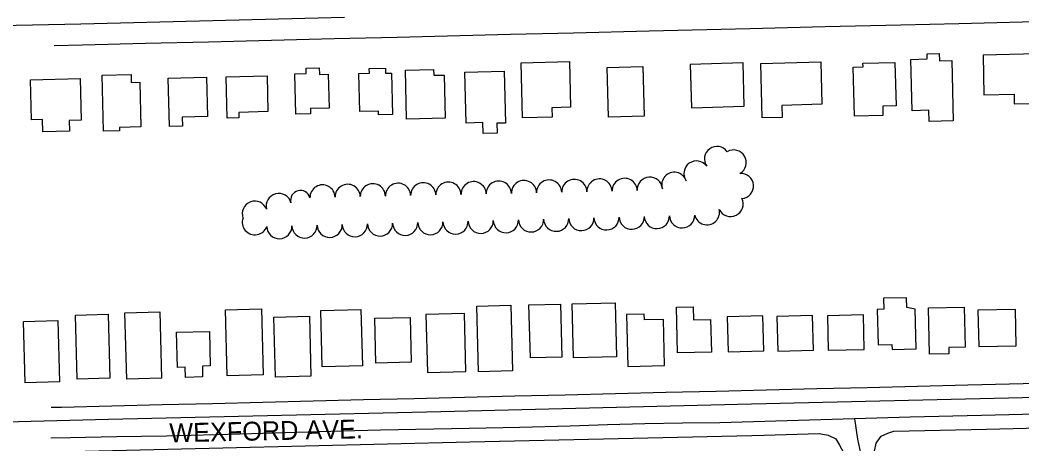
# Model space of a CAD drawing. Extents: x -25029 to 2274964, y -81170 to 687028.
# Drawn here: x -18399 to -17603, y -65934 to -65597 of the extents above; entities that cross this region are included whole.
import ezdxf

# ---------------------------------------------------------------- set-up
doc = ezdxf.new("R2010")
doc.units = 0
for name, color, linetype in [('81911BEA - RW_X_Fee_RW', 7, 'Continuous'), ('BLDG', 7, 'Continuous'), ('GE_X_CL_2000', 7, 'Continuous'), ('ROAD', 7, 'Continuous'), ('ROAD-NAME', 7, 'Continuous'), ('TREES', 7, 'Continuous')]:
    doc.layers.add(name, color=color, linetype=linetype)

msp = doc.modelspace()

# ---------------------------------------------------------------- linework, layer by layer
at = {"layer": '81911BEA - RW_X_Fee_RW'}
for points in [[(-17099.57, -65586.22), (-17139.56, -65587.2), (-17179.55, -65588.17), (-17219.54, -65589.15), (-17259.53, -65590.12), (-17299.52, -65591.1), (-17339.51, -65592.07), (-17379.49, -65593.05), (-17439.48, -65594.51), (-17499.46, -65595.97), (-17539.45, -65596.95), (-17592.7, -65598.25), (-17653.35, -65599.72)], [(-17653.35, -65599.72), (-17699.41, -65600.85), (-17759.39, -65602.31), (-17819.38, -65603.77), (-17899.35, -65605.72), (-17959.34, -65607.19), (-18009.32, -65608.4), (-18059.31, -65609.62), (-18099.3, -65610.6), (-18149.28, -65611.82), (-18199.27, -65613.04), (-18249.26, -65614.26), (-18299.24, -65615.47), (-18349.23, -65616.69), (-18371.68, -65617.24)], [(-18374.15, -65904.67), (-18365.95, -65904.47), (-18325.96, -65903.5), (-18285.97, -65902.52), (-18245.98, -65901.55), (-18205.99, -65900.57), (-18126.01, -65898.62), (-18086.02, -65897.64), (-18046.03, -65896.67), (-18006.03, -65895.69), (-17966.03, -65894.72), (-17926.06, -65893.74), (-17886.07, -65892.77), (-17846.08, -65891.79), (-17806.09, -65890.82), (-17766.1, -65889.84), (-17726.11, -65888.87), (-17686.12, -65887.89), (-17646.13, -65886.92), (-17590.98, -65885.57)]]:
    msp.add_lwpolyline(points, dxfattribs=at)
at = {"layer": 'BLDG'}
for points in [[(-17678.4, -65627.71), (-17678.5, -65623.71), (-17668.87, -65623.48), (-17668.74, -65629.1), (-17658.85, -65628.86), (-17657.69, -65677.05), (-17676.83, -65677.52), (-17677.05, -65668.55), (-17690.46, -65668.87), (-17691.44, -65628.03)], [(-17962.6, -65629.69), (-17961.65, -65666.15), (-17976.49, -65666.54), (-17976.3, -65674), (-17999.77, -65674.62), (-18000.92, -65630.7)], [(-17865.72, -65666.48), (-17823.79, -65665.38), (-17824.69, -65630.92), (-17866.62, -65632.01)], [(-17762.87, -65629.98), (-17761.99, -65663.79), (-17793.91, -65664.62), (-17793.66, -65674.2), (-17809.51, -65674.61), (-17810.64, -65631.23)], [(-17729.37, -65634.01), (-17729.45, -65631.09), (-17704.06, -65630.43), (-17703.16, -65664.98), (-17713.77, -65665.26), (-17713.57, -65672.71), (-17736.25, -65673.3), (-17737.27, -65634.21)], [(-17633.33, -65656.25), (-17609.43, -65655.67), (-17609.24, -65663.42), (-17593.58, -65663.05), (-17593.79, -65654.51), (-17590.72, -65654.44), (-17591.47, -65623.57), (-17634.09, -65624.6)], [(-18171.6, -65639.25), (-18171.71, -65635.08), (-18161.2, -65634.81), (-18161.06, -65640.08), (-18154.19, -65639.9), (-18153.49, -65666.77), (-18168.22, -65667.15), (-18168.12, -65671.24), (-18179.87, -65671.54), (-18180.71, -65639.49)], [(-18121.44, -65639.11), (-18121.54, -65635.28), (-18108.65, -65634.95), (-18108.54, -65639.11), (-18103.91, -65638.99), (-18103.05, -65671.8), (-18114.23, -65672.09), (-18114.31, -65669.11), (-18129.06, -65669.5), (-18129.85, -65639.33)], [(-18070.44, -65635.98), (-18070.32, -65640.72), (-18062.17, -65640.51), (-18061.27, -65674.82), (-18091.86, -65675.62), (-18092.88, -65636.57)], [(-18014.52, -65637.47), (-18013.44, -65678.7), (-18020.15, -65678.87), (-18019.95, -65686.77), (-18031.06, -65687.06), (-18031.29, -65678.35), (-18044.46, -65678.69), (-18045.52, -65638.28)], [(-17904.31, -65633.67), (-17903.28, -65673.16), (-17931.54, -65673.9), (-17932.57, -65634.41)], [(-18351.2, -65643.2), (-18350.33, -65676.5), (-18359.87, -65676.75), (-18359.65, -65685.19), (-18380.76, -65685.74), (-18381.01, -65675.98), (-18389.87, -65676.21), (-18390.71, -65644.23)], [(-18310.76, -65640.12), (-18310.6, -65646.43), (-18303.83, -65646.25), (-18302.91, -65681.72), (-18320, -65682.17), (-18319.93, -65684.88), (-18332.54, -65685.21), (-18333.7, -65640.72)], [(-18250.81, -65642.09), (-18249.99, -65673.56), (-18270.07, -65674.09), (-18269.89, -65681.13), (-18280.11, -65681.4), (-18281.12, -65642.88)], [(-18202.71, -65641.17), (-18201.97, -65669.62), (-18225.18, -65670.22), (-18225.07, -65674.43), (-18234.44, -65674.67), (-18235.3, -65642.02)], [(-17926.32, -65821.62), (-17925.2, -65864.54), (-17959.32, -65865.43), (-17960.45, -65822.51)], [(-17694.63, -65825.33), (-17694.83, -65817.55), (-17713.14, -65818.03), (-17712.91, -65826.73), (-17718.22, -65826.87), (-17717.48, -65855.07), (-17706.46, -65854.78), (-17706.36, -65858.68), (-17687.25, -65858.18), (-17688.08, -65826.54)], [(-18287.81, -65828.87), (-18286.43, -65881.57), (-18314.19, -65882.3), (-18315.57, -65829.59)], [(-18207.11, -65826.36), (-18205.73, -65878.88), (-18234.35, -65879.62), (-18235.73, -65827.1)], [(-18128.12, -65826.99), (-18126.95, -65871.77), (-18158.91, -65872.61), (-18160.08, -65827.83)], [(-18076.61, -65830.96), (-18075.41, -65877.09), (-18044.78, -65876.29), (-18045.99, -65830.16)], [(-18009.02, -65823.49), (-18007.65, -65875.76), (-18034.76, -65876.47), (-18036.13, -65824.2)], [(-17969.74, -65822.67), (-17968.64, -65864.82), (-17993.58, -65865.47), (-17994.68, -65823.33)], [(-17864.39, -65824.72), (-17864.12, -65835.24), (-17850.44, -65834.89), (-17849.76, -65860.79), (-17876.63, -65861.49), (-17877.58, -65825.07)], [(-17649.08, -65824.97), (-17648.31, -65856.87), (-17661.33, -65857.19), (-17661.21, -65862.16), (-17676.62, -65862.53), (-17677.51, -65825.66)], [(-17637.38, -65856.43), (-17607.72, -65855.71), (-17608.42, -65826.88), (-17638.08, -65827.59)], [(-18368.84, -65835.78), (-18367.56, -65884.55), (-18394.73, -65885.26), (-18396.01, -65836.49)], [(-18329, -65830.71), (-18327.67, -65881.58), (-18353.51, -65882.25), (-18354.85, -65831.39)], [(-18169.11, -65832.28), (-18167.86, -65879.87), (-18196.11, -65880.61), (-18197.36, -65833.02)], [(-18089.14, -65833.17), (-18088.2, -65868.77), (-18116.31, -65869.51), (-18117.24, -65833.9)], [(-17887.01, -65871.38), (-17887.97, -65834.84), (-17903.01, -65835.23), (-17903.13, -65830.52), (-17917.31, -65830.9), (-17916.23, -65872.14)], [(-17836.56, -65860.58), (-17808.19, -65859.83), (-17808.92, -65832.08), (-17837.28, -65832.82)], [(-17797.02, -65859.98), (-17768.68, -65859.23), (-17769.4, -65831.82), (-17797.74, -65832.57)], [(-17756.98, -65859.36), (-17728.4, -65858.61), (-17729.11, -65831.12), (-17757.7, -65831.87)], [(-18248.5, -65844.32), (-18247.78, -65871.74), (-18254.09, -65871.91), (-18253.86, -65880.58), (-18267.56, -65880.93), (-18267.77, -65872.8), (-18273.82, -65872.96), (-18274.56, -65845)]]:
    msp.add_lwpolyline(points, close=True, dxfattribs=at)
at = {"layer": 'GE_X_CL_2000'}
for points in [[(-16293.29, -65879.16), (-16303.05, -65879.42), (-16365.46, -65880.44), (-16402.82, -65880.92), (-16431.87, -65881.85), (-16491.88, -65884.05), (-16627.92, -65887.07), (-16693.28, -65889.4), (-16754.45, -65890.45), (-16811.27, -65891.69), (-16941.23, -65895.06), (-17012.35, -65897.04), (-17070.04, -65897.79), (-17139.01, -65899.45), (-17198.69, -65901.33), (-17268.78, -65902.34), (-17340.41, -65904.16), (-17408.69, -65905.83), (-17472.73, -65907.2), (-17532.98, -65908.58), (-17591.96, -65910.12), (-17635.29, -65911.09), (-17691.96, -65912.64), (-17736.22, -65913.93)], [(-17736.22, -65913.93), (-17843.22, -65917), (-17872.88, -65917.32), (-17902.55, -65917.86), (-17932.2, -65918.6), (-17961.86, -65919.57), (-18002.06, -65920.73), (-18042.25, -65921.64), (-18112.74, -65922.96), (-18143.01, -65923.69), (-18224.03, -65926.01), (-18282.64, -65927.56), (-18322.19, -65928.3), (-18358.96, -65928.99), (-18374.36, -65929.34)], [(-17736.22, -65913.93), (-17733.66, -65930.07), (-17732.22, -65937.45), (-17730.54, -65944.8), (-17728.6, -65952.07), (-17726.42, -65959.28), (-17720.24, -65977.5), (-17689.56, -66058.58), (-17685.44, -66068.97), (-17674.89, -66096.21), (-17667.89, -66115.14), (-17663.3, -66127.21), (-17658.91, -66139.36), (-17654.72, -66151.57), (-17650.72, -66163.85), (-17646.92, -66176.19), (-17643.13, -66188.83), (-17639.54, -66201.53), (-17636.15, -66214.28), (-17629.8, -66240.58)]]:
    msp.add_lwpolyline(points, dxfattribs=at)
at = {"layer": 'ROAD'}
for points in [[(-16169.01, -65560.69), (-16167.12, -65623.33), (-16165.62, -65697.17), (-16162.78, -65818.34), (-16162.51, -65842.36), (-16163.21, -65846.9), (-16164.63, -65851.72), (-16166.71, -65855.37), (-16169.81, -65858.93), (-16173.94, -65861.98), (-16179.37, -65863.41), (-16192.04, -65864.04), (-16418.69, -65868.38), (-16711.94, -65875.67), (-17068.56, -65884.39), (-17320.2, -65890.44), (-17579.9, -65896.66), (-17817.96, -65902.24)], [(-18607.36, -65605.14), (-18350.66, -65599.83), (-18141.32, -65594.45)], [(-17817.96, -65902.24), (-18064.78, -65908.18), (-18328.66, -65914.3), (-18553.83, -65920.33)], [(-17601.98, -66587.04), (-17603.72, -66534.37), (-17602.77, -66466.33), (-17603.62, -66401.8), (-17607.3, -66334.9), (-17609.75, -66289.25), (-17611.95, -66270.12), (-17614.61, -66253.91), (-17618.49, -66234.18), (-17622.17, -66216.57), (-17626.22, -66198.6), (-17629.57, -66186.34), (-17634.3, -66172.76), (-17652.55, -66124.79), (-17681.23, -66051.04), (-17719.35, -65946.24), (-17720.33, -65939.64), (-17718.96, -65933.28), (-17714.89, -65927.53), (-17709.82, -65925.22), (-17704.83, -65923.72), (-17631.21, -65921.99), (-17452.17, -65917.6)], [(-17817.82, -65927), (-17807.91, -65926.84), (-17764.1, -65925.41), (-17757, -65926.92), (-17751.02, -65929.82), (-17748.05, -65934.83), (-17742.06, -65945.86), (-17725.85, -65992.56), (-17683.25, -66105.96), (-17654.53, -66183.74), (-17650.87, -66194.46), (-17649.76, -66203.18), (-17649.61, -66212.71), (-17650.75, -66218.56), (-17654.45, -66223.29), (-17658.13, -66226.05), (-17662.1, -66228.22), (-17667.53, -66228.54), (-17754.63, -66230.98), (-17816.05, -66232.26)], [(-18401.92, -65940.85), (-18237.89, -65937.03), (-18041.71, -65932.19), (-17817.82, -65927)]]:
    msp.add_lwpolyline(points, dxfattribs=at)
at = {"layer": 'TREES'}
for centre, radius, start, end in [((-17845.33, -65707.26), 10, 35.49489, 215.49489), ((-17832.15, -65710.09), 10, 300.27845, 120.27845), ((-17861.64, -65718.84), 10, 35.29473, 215.29473), ((-17879.28, -65727.79), 10, 18.48715, 198.48715), ((-17826.35, -65728.7), 10, 274.34447, 94.34447), ((-18118.66, -65736.96), 10, 1.24151, 181.24151), ((-18098.67, -65736.52), 10, 1.24151, 181.24151), ((-18078.67, -65736.09), 10, 1.24151, 181.24151), ((-18058.68, -65735.66), 10, 1.24151, 181.24151), ((-18038.68, -65735.22), 10, 1.24151, 181.24151), ((-18018.69, -65734.79), 10, 1.24151, 181.24151), ((-17998.69, -65734.36), 10, 1.24151, 181.24151), ((-17978.7, -65733.92), 10, 1.24151, 181.24151), ((-17958.7, -65733.49), 10, 1.24151, 181.24151), ((-17938.71, -65733.06), 10, 1.24151, 181.24151), ((-17918.71, -65732.62), 10, 1.24151, 181.24151), ((-17898.74, -65731.69), 10, 4.13419, 184.13419), ((-18193.4, -65744.68), 10, 15.0087, 195.0087), ((-18176.2, -65740.06), 7.81, 15.0087, 195.0087), ((-18158.65, -65737.82), 10, 1.24151, 181.24151), ((-18138.66, -65737.39), 10, 1.24151, 181.24151), ((-18212.44, -65750.75), 10, 20.36484, 200.36484), ((-17834.59, -65743.03), 10, 205.8401, 25.8401), ((-17853.34, -65749.61), 10, 192.85403, 12.85403), ((-18212.39, -65757.58), 10, 160.41383, 340.41383), ((-18132.99, -65759.06), 10, 181.53275, 1.53275), ((-18113, -65758.52), 10, 181.53275, 1.53275), ((-18093.01, -65757.99), 10, 181.53275, 1.53275), ((-18073.02, -65757.45), 10, 181.53275, 1.53275), ((-18053.02, -65756.92), 10, 181.53275, 1.53275), ((-18033.03, -65756.38), 10, 181.53275, 1.53275), ((-18013.04, -65755.85), 10, 181.53275, 1.53275), ((-17993.04, -65755.31), 10, 181.53275, 1.53275), ((-17973.05, -65754.78), 10, 181.53275, 1.53275), ((-17953.06, -65754.24), 10, 181.53275, 1.53275), ((-17933.07, -65753.71), 10, 181.53275, 1.53275), ((-17913.07, -65753.17), 10, 181.53275, 1.53275), ((-17893.08, -65752.64), 10, 181.53275, 1.53275), ((-17873.09, -65752.1), 10, 181.53275, 1.53275), ((-18192.97, -65760.66), 10, 181.53275, 1.53275), ((-18172.98, -65760.13), 10, 181.53275, 1.53275), ((-18152.99, -65759.59), 10, 181.53275, 1.53275)]:
    msp.add_arc(centre, radius, start, end, dxfattribs=at)

# ---------------------------------------------------------------- texts
at = {"layer": 'ROAD-NAME'}
msp.add_text('WEXFORD AVE.', height=15, rotation=1.19807, dxfattribs=at).set_placement((-18280.17, -65932.54))

doc.saveas('drawing.dxf')
